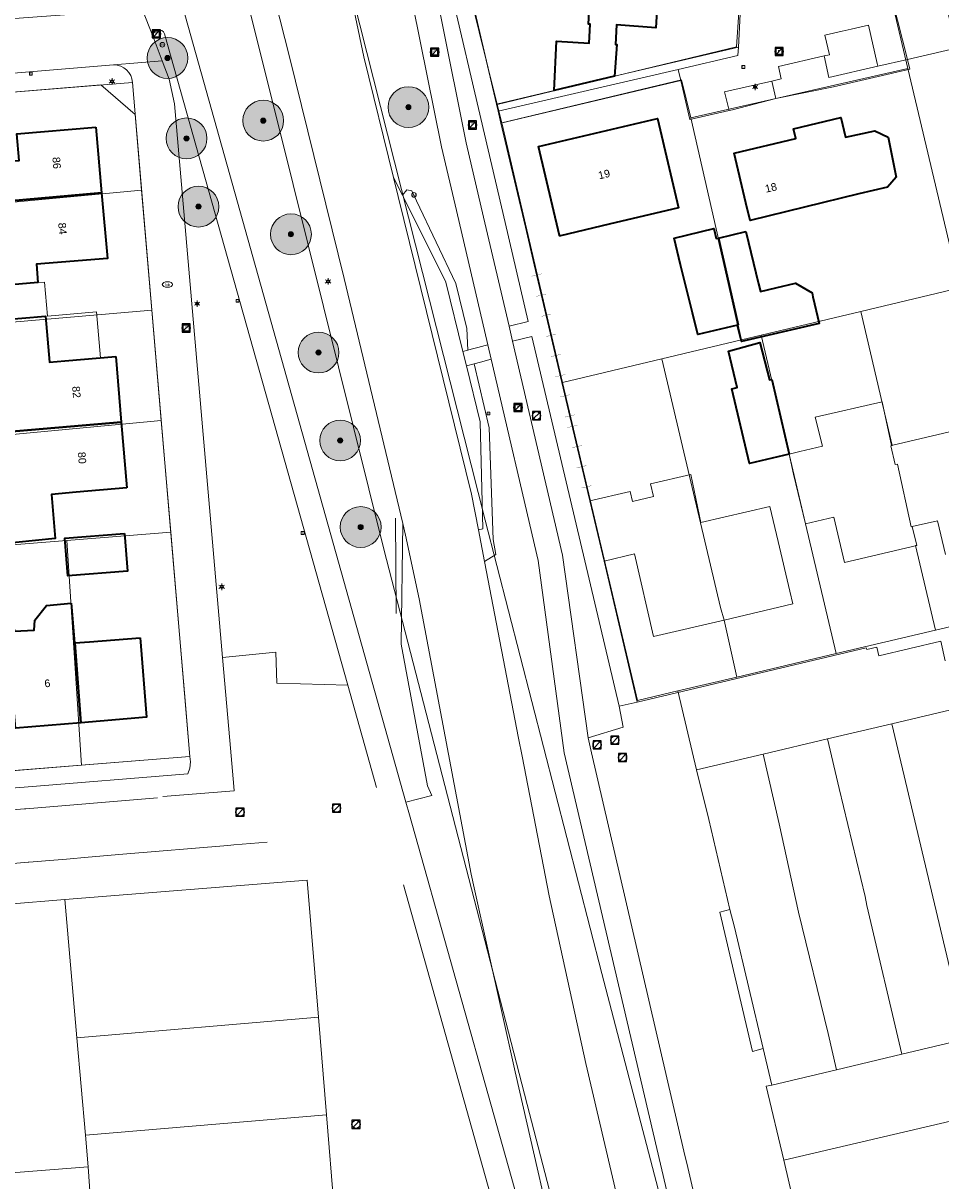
# Model space of a CAD drawing. Header units: metres. Extents: x 163628 to 167676, y 402708 to 405373.
# Tile 264 of 656: x 166052 to 166142, y 403946 to 404059. Entities that reach past the tile are written whole.
import ezdxf
from ezdxf.enums import TextEntityAlignment as Align

# ---------------------------------------------------------------- set-up
doc = ezdxf.new("R2010")
doc.units = ezdxf.units.M
doc.layers.get('0').update_dxf_attribs({"lineweight": 25})
for name, color, linetype, lineweight in [('X-CA190022.004-UO-BGT_Ondergrond$0$GE_107_Schutting_Grens_GEM', 253, 'Continuous', 9), ('X-CA190022.004-UO-BGT_Ondergrond$0$GE_201_SHDHek_Lijn_GEM', 253, 'X-CA190022.004-UO-BGT_Ondergrond$0$Hekwerk', 9), ('X-CA190022.004-UO-BGT_Ondergrond$0$GE_202_SHDMuur30cm_Lijn_GEM', 253, 'Continuous', 9), ('X-CA190022.004-UO-BGT_Ondergrond$0$GE_203_VGOHaag_Lijn_GEM', 253, 'X-CA190022.004-UO-BGT_Ondergrond$0$Heg', 9), ('X-CA190022.004-UO-BGT_Ondergrond$0$GE_314_WGDRijbaanLokaleweg_Vlak_GEM', 253, 'Continuous', 9), ('X-CA190022.004-UO-BGT_Ondergrond$0$GE_316_WGDFietspad_Vlak_GEM', 253, 'Continuous', 9), ('X-CA190022.004-UO-BGT_Ondergrond$0$GE_317_WGDVoetpad_Vlak_GEM', 253, 'Continuous', 9), ('X-CA190022.004-UO-BGT_Ondergrond$0$GE_320_WGDParkeervlak_Vlak_GEM', 253, 'Continuous', 9), ('X-CA190022.004-UO-BGT_Ondergrond$0$GE_323_WGDWoonerf_Vlak_GEM', 253, 'Continuous', 9), ('X-CA190022.004-UO-BGT_Ondergrond$0$GE_363_OWGBerm_openverharding_Vlak_GEM', 253, 'Continuous', 9), ('X-CA190022.004-UO-BGT_Ondergrond$0$GE_366_OWGBerm_groenvoorziening_Vlak_GEM', 253, 'Continuous', 9), ('X-CA190022.004-UO-BGT_Ondergrond$0$GE_367_OWGBerm_groenvoorziening_grasenk_GEM', 253, 'Continuous', 9), ('X-CA190022.004-UO-BGT_Ondergrond$0$GE_401_OTDErf_Vlak_GEM', 253, 'Continuous', 9), ('X-CA190022.004-UO-BGT_Ondergrond$0$GE_4502_GBKN_Huisnummer_Lijn_GEM', 7, 'Continuous', 9), ('X-CA190022.004-UO-BGT_Ondergrond$0$GE_477_BTDGroenvoorziening_Vlak_GEM', 253, 'Continuous', 9), ('X-CA190022.004-UO-BGT_Ondergrond$0$GE_491_VGOHaag_Inrichtend_Vlak_GEM', 253, 'Continuous', 9), ('X-CA190022.004-UO-BGT_Ondergrond$0$GE_601_PNDgrondvlakpand_Vlak_MV_GEM', 34, 'Continuous', 35), ('X-CA190022.004-UO-BGT_Ondergrond$0$GE_632_GBILuifel_Inrichtend_Vlak_GEM', 253, 'Continuous', 9), ('X-CA190022.004-UO-BGT_Ondergrond$0$GE_814_BRDVerkeersbord_Punt_GEM', 253, 'Continuous', 9), ('X-CA190022.004-UO-BGT_Ondergrond$0$GE_861_PALLichtmast_Punt_GEM', 253, 'Continuous', 9), ('X-CA190022.004-UO-BGT_Ondergrond$0$GE_882_PutBrandkraan_Punt_GEM', 253, 'Continuous', 9), ('X-CA190022.004-UO-BGT_Ondergrond$0$GE_885_PutInspectieofRioolput_Punt_GEM', 253, 'Continuous', 9), ('X-CA190022.004-UO-BGT_Ondergrond$0$GE_886_PutKolk_Punt_GEM', 253, 'Continuous', 9), ('X-CA190022.004-UO-BGT_Ondergrond$0$N-WE-RI-PUT_INSPECTIE-S', 253, 'Continuous', 9), ('X-CA190022.004-UO-DWM_Beplanting$0$B-WE-GR-BOOM-S AFKOMSTIG UIT BGT', 252, 'Continuous', 0), ('X-CA190022.004-UO-KAD_Percelen$0$B-WE-KG-GRENS_PERCEEL-GV', 150, 'Continuous', 9), ('X-CA190022.004-UO-WHM_Riolering gemeente_NLCS$0$B-WE-RI-PUT-S', 214, 'Continuous', 15)]:
    doc.layers.add(name, color=color, linetype=linetype, lineweight=lineweight)
doc.layers.add('X-CA190022.004-UO-DWM_Beplanting$0$N-GV-GR-GRAS-A-200', color=7, linetype='Continuous')
doc.styles.add('X-CA190022.004-UO-BGT_Ondergrond$0$BGT_NAR', font='arial.ttf', dxfattribs={"height": 1})
doc.styles.add('X-CA190022.004-UO-BGT_Ondergrond$0$NLCS-ISO', font='NLCS-ISO.ttf')
doc.linetypes.add('X-CA190022.004-UO-BGT_Ondergrond$0$Heg', pattern='A,5,-1.5,[2,dgnlstyle-meierijstad.shx,S=0.007937,R=45,X=0,Y=0],-1.5', length=8)
doc.linetypes.add('X-CA190022.004-UO-BGT_Ondergrond$0$Hekwerk', pattern='A,5,-1.5,[2,dgnlstyle-Veghel.shx,S=0.007937,R=0,X=0,Y=0],-1.5', length=8)

# ---------------------------------------------------------------- blocks, each defined once
blk = doc.blocks.new('X-CA190022.004-UO-BGT_Ondergrond$0$SRI-KOLK-SO')
at = {"color": 0, "linetype": 'ByBlock', "lineweight": 18}
blk.add_lwpolyline([(-1.125, -1.125), (1.125, -1.125), (1.125, 1.125), (-1.125, 1.125)], close=True, dxfattribs=at)
at = {"color": 0, "linetype": 'ByBlock', "lineweight": 18, "style": 'X-CA190022.004-UO-BGT_Ondergrond$0$NLCS-ISO'}
blk.add_text('k', height=1.5, dxfattribs=at).set_placement((0, 0), align=Align.MIDDLE_CENTER)
blk = doc.blocks.new('X-CA190022.004-UO-BGT_Ondergrond$0$IMGEOKolk')
at = {"xscale": 5, "yscale": 5, "zscale": 5}
blk.add_blockref('X-CA190022.004-UO-BGT_Ondergrond$0$SRI-KOLK-SO', (0, 0), dxfattribs=at)
blk = doc.blocks.new('X-CA190022.004-UO-BGT_Ondergrond$0$SKL-WATER_BRANDKRAAN_BRANDPUT-SO')
at = {"color": 0, "linetype": 'ByBlock', "lineweight": 18}
blk.add_ellipse((0, 0), major_axis=(2.5, 0), ratio=0.54, dxfattribs=at)
at = {"color": 0, "linetype": 'ByBlock', "lineweight": 18, "style": 'X-CA190022.004-UO-BGT_Ondergrond$0$NLCS-ISO'}
blk.add_text('bk', height=1.5, dxfattribs=at).set_placement((0.16, 0), align=Align.MIDDLE_CENTER)
blk = doc.blocks.new('X-CA190022.004-UO-BGT_Ondergrond$0$IMGEOBrandkraanput')
at = {"xscale": 5, "yscale": 5, "zscale": 5}
blk.add_blockref('X-CA190022.004-UO-BGT_Ondergrond$0$SKL-WATER_BRANDKRAAN_BRANDPUT-SO', (0, 0), dxfattribs=at)
blk = doc.blocks.new('X-CA190022.004-UO-BGT_Ondergrond$0$SIE-WEG_PAAL_VERKEERSBORD-SO')
at = {"linetype": 'ByBlock', "lineweight": 18}
blk.add_circle((0, 0), 1.5, dxfattribs=at)
at = {"linetype": 'ByBlock', "lineweight": 18, "style": 'X-CA190022.004-UO-BGT_Ondergrond$0$NLCS-ISO'}
blk.add_text('vb', height=1.5, dxfattribs=at).set_placement((0, 0.13), align=Align.MIDDLE_CENTER)
blk = doc.blocks.new('X-CA190022.004-UO-BGT_Ondergrond$0$IMGEOVerkeersbord')
at = {"xscale": 5, "yscale": 5, "zscale": 5}
blk.add_blockref('X-CA190022.004-UO-BGT_Ondergrond$0$SIE-WEG_PAAL_VERKEERSBORD-SO', (0, 0), dxfattribs=at)
blk = doc.blocks.new('X-CA190022.004-UO-BGT_Ondergrond$0$SRI-PUT_INSPECTIEPUT_RIOOLPUT-SO')
at = {"color": 0, "linetype": 'ByBlock', "lineweight": 18}
blk.add_lwpolyline([(-1.12, -1.12), (1.12, -1.12), (1.12, 1.12), (-1.12, 1.12)], close=True, dxfattribs=at)
at = {"color": 0, "linetype": 'ByBlock', "lineweight": 18, "style": 'X-CA190022.004-UO-BGT_Ondergrond$0$NLCS-ISO'}
blk.add_text('r', height=1.5, dxfattribs=at).set_placement((0, 0.28), align=Align.MIDDLE_CENTER)
blk = doc.blocks.new('X-CA190022.004-UO-BGT_Ondergrond$0$IMGEOInspectierioolput')
at = {"layer": 'X-CA190022.004-UO-BGT_Ondergrond$0$N-WE-RI-PUT_INSPECTIE-S', "xscale": 10, "yscale": 10, "zscale": 10}
blk.add_blockref('X-CA190022.004-UO-BGT_Ondergrond$0$SRI-PUT_INSPECTIEPUT_RIOOLPUT-SO', (0, 0), dxfattribs=at)
blk = doc.blocks.new('X-CA190022.004-UO-BGT_Ondergrond$0$N-SIE-WEG_LICHTMAST-SO')
h = blk.add_hatch(color=256)
h.paths.add_polyline_path([(1.16, 0.5, 0.658505), (-1.16, 0.5)])
h.paths.add_polyline_path([(-1.16, -0.5, 0.658505), (1.16, -0.5)])
at = {"flags": 128}
for points in [[(-2.19, 1.27), (-1.1, 0.63)], [(-1.16, 0.5), (1.16, 0.5)], [(0, 1.27), (0, 2.53)], [(1.1, 0.63), (2.19, 1.27)], [(-2.19, -1.27), (-1.1, -0.63)], [(-1.16, -0.5), (1.16, -0.5)], [(0, -1.27), (0, -2.53)], [(2.19, -1.27), (1.1, -0.63)]]:
    blk.add_lwpolyline(points, dxfattribs=at)
at = {"ltscale": 0.5}
blk.add_circle((0, 0), 1.27, dxfattribs=at)
at = {"style": 'X-CA190022.004-UO-BGT_Ondergrond$0$NLCS-ISO'}
blk.add_attdef('TYPE', text='', height=1.8, dxfattribs=at).set_placement((0, 2.53), align=Align.BOTTOM_CENTER)
blk = doc.blocks.new('X-CA190022.004-UO-BGT_Ondergrond$0$IMGEOLichtmastpaal')
at = {"xscale": 5, "yscale": 5, "zscale": 5}
blk.add_blockref('X-CA190022.004-UO-BGT_Ondergrond$0$N-SIE-WEG_LICHTMAST-SO', (0, 6.4), dxfattribs=at)
blk = doc.blocks.new('X-CA190022.004-UO-WHM_Riolering gemeente_NLCS$0$B-SRI-PUT_BETON-SO')
blk.add_line((-1.41, -1.41), (1.41, 1.41))
at = {"lineweight": -3, "flags": 128}
blk.add_lwpolyline([(2, -2), (2, 2), (-2, 2), (-2, -2)], close=True, dxfattribs=at)
at = {"lineweight": -3}
blk.add_circle((0, 0), 2, dxfattribs=at)
blk = doc.blocks.new('X-CA190022.004-UO-DWM_Beplanting$0$SGR-BOOM_01-SO')
at = {"linetype": 'ByBlock', "lineweight": 18}
h = blk.add_hatch(color=0, dxfattribs=at)
h.dxf.hatch_style = 1
edge = h.paths.add_edge_path()
edge.add_arc((0, 0), 0.25, 0, 360)
at = {"color": 0, "linetype": 'ByBlock', "lineweight": 18}
for radius in [2, 0.25]:
    blk.add_circle((0, 0), radius, dxfattribs=at)
blk = doc.blocks.new('X-CA190022.004-UO-DWM_Beplanting$0$IMGEOBoom')
at = {"transparency": 33554457}
h = blk.add_hatch(color=256, dxfattribs=at)
h.dxf.hatch_style = 1
edge = h.paths.add_edge_path()
edge.add_arc((0, 0), 100, 0, 360)
edge = h.paths.add_edge_path(flags=17)
edge.add_arc((0, 0), 12.5, 0, 360)
h = blk.add_hatch()
h.set_pattern_fill('ANGLE', color=256)
h.set_pattern_definition([(0, (0, 0), (0, 6.985), [5.08, -1.905]), (90, (0, 0), (-6.985, 4e-16), [5.08, -1.905])])
edge = h.paths.add_edge_path(flags=17)
edge.add_arc((0, 0), 12.5, 0, 360)
at = {"layer": 'X-CA190022.004-UO-DWM_Beplanting$0$N-GV-GR-GRAS-A-200'}
h = blk.add_hatch(color=256, dxfattribs=at)
h.dxf.hatch_style = 1
edge = h.paths.add_edge_path(flags=17)
edge.add_arc((0, 0), 12.5, 0, 360)
at = {"xscale": 50, "yscale": 50, "zscale": 50}
blk.add_blockref('X-CA190022.004-UO-DWM_Beplanting$0$SGR-BOOM_01-SO', (0, 0), dxfattribs=at)

msp = doc.modelspace()

# ---------------------------------------------------------------- linework, layer by layer
at = {"layer": 'X-CA190022.004-UO-BGT_Ondergrond$0$GE_107_Schutting_Grens_GEM'}
for p, q in [((166102.364, 404035.233), (166102.593, 404034.26)), ((166102.599, 404034.235), (166102.828, 404033.262)), ((166102.828, 404033.262), (166103.057, 404032.288)), ((166103.063, 404032.264), (166103.292, 404031.291)), ((166103.292, 404031.291), (166103.521, 404030.317)), ((166103.527, 404030.293), (166103.756, 404029.32)), ((166103.756, 404029.32), (166103.985, 404028.346)), ((166103.991, 404028.322), (166104.22, 404027.348)), ((166104.22, 404027.348), (166104.449, 404026.375)), ((166104.455, 404026.351), (166104.684, 404025.377)), ((166104.684, 404025.377), (166104.913, 404024.404)), ((166104.919, 404024.38), (166105.148, 404023.406)), ((166105.148, 404023.406), (166105.377, 404022.433)), ((166105.383, 404022.408), (166105.612, 404021.435)), ((166105.612, 404021.435), (166105.841, 404020.462)), ((166105.847, 404020.437), (166105.853, 404020.41)), ((166105.853, 404020.41), (166106.082, 404019.437)), ((166106.088, 404019.412), (166106.317, 404018.439)), ((166106.317, 404018.439), (166106.546, 404017.465)), ((166106.552, 404017.441), (166106.781, 404016.468)), ((166106.781, 404016.468), (166107.01, 404015.494)), ((166107.016, 404015.47), (166107.245, 404014.497)), ((166107.245, 404014.497), (166107.474, 404013.523)), ((166107.479, 404013.499), (166107.708, 404012.525)), ((166107.708, 404012.525), (166107.801, 404012.132))]:
    msp.add_line(p, q, dxfattribs=at)
at = {"layer": 'X-CA190022.004-UO-BGT_Ondergrond$0$GE_107_Schutting_Grens_GEM', "extrusion": (0, 0, -1)}
for points in [[(-166103.08, 404034.374), (-166103.086, 404034.35), (-166102.106, 404034.145), (-166102.112, 404034.121)], [(-166104.472, 404028.461), (-166104.477, 404028.436), (-166103.498, 404028.232), (-166103.504, 404028.207)], [(-166104.936, 404026.49), (-166104.941, 404026.465), (-166103.962, 404026.261), (-166103.968, 404026.236)], [(-166107.96, 404013.638), (-166107.966, 404013.613), (-166106.987, 404013.409), (-166106.993, 404013.384)]]:
    msp.add_solid(points, dxfattribs=at)
at = {"layer": 'X-CA190022.004-UO-BGT_Ondergrond$0$GE_107_Schutting_Grens_GEM'}
for points in [[(166103.544, 404032.403), (166103.55, 404032.379), (166102.57, 404032.174), (166102.576, 404032.15)], [(166104.008, 404030.432), (166104.013, 404030.408), (166103.034, 404030.203), (166103.04, 404030.178)], [(166105.4, 404024.518), (166105.405, 404024.494), (166104.426, 404024.289), (166104.432, 404024.265)], [(166105.864, 404022.547), (166105.869, 404022.523), (166104.89, 404022.318), (166104.896, 404022.294)], [(166106.328, 404020.576), (166106.333, 404020.552), (166105.354, 404020.347), (166105.36, 404020.323)], [(166106.569, 404019.551), (166106.574, 404019.527), (166105.595, 404019.322), (166105.601, 404019.298)], [(166107.033, 404017.58), (166107.038, 404017.556), (166106.059, 404017.351), (166106.065, 404017.327)], [(166107.496, 404015.609), (166107.502, 404015.584), (166106.523, 404015.38), (166106.529, 404015.355)]]:
    msp.add_solid(points, dxfattribs=at)
at = {"layer": 'X-CA190022.004-UO-BGT_Ondergrond$0$GE_201_SHDHek_Lijn_GEM'}
for p, q in [((166099.811, 404046.081), (166101.497, 404038.917)), ((166101.497, 404038.917), (166102.364, 404035.233))]:
    msp.add_line(p, q, dxfattribs=at)
at = {"layer": 'X-CA190022.004-UO-BGT_Ondergrond$0$GE_202_SHDMuur30cm_Lijn_GEM'}
msp.add_line((166068.21, 403992.189), (166066.747, 404009.328), dxfattribs=at)
at = {"layer": 'X-CA190022.004-UO-BGT_Ondergrond$0$GE_203_VGOHaag_Lijn_GEM'}
for p, q in [((166094.629, 404068.231), (166098.651, 404050.982)), ((166139.153, 404054.407), (166131.672, 404052.659)), ((166088.82, 404001.101), (166088.786, 404010.438))]:
    msp.add_line(p, q, dxfattribs=at)
at = {"layer": 'X-CA190022.004-UO-BGT_Ondergrond$0$GE_314_WGDRijbaanLokaleweg_Vlak_GEM', "flags": 128}
for points in [[(166076.065, 404084.098), (166075.542, 404090.39), (166078.964, 404090.912), (166080.057, 404082.36), (166085.673, 404055.616), (166088.585, 404043.782), (166089.041, 404041.93), (166096.209, 404012.797), (166096.884, 404009.305), (166097.487, 404006.185)], [(166097.487, 404006.185), (166100.824, 403988.903), (166101.162, 403987.154), (166103.808, 403973.453), (166107.416, 403957.069), (166115.481, 403922.678), (166108.847, 403920.951), (166105.342, 403935.017), (166100.478, 403956.239), (166096.466, 403974.247), (166096.169, 403975.581), (166091.091, 404002.533), (166089.751, 404008.786), (166089.482, 404009.916), (166083.752, 404033.896), (166078.383, 404055.611), (166074.629, 404070.389), (166069.36, 404089.34), (166073.545, 404090.058), (166075.057, 404083.886)], [(166044.404, 404058.75), (166051.473, 404059.368), (166063.967, 404060.267), (166065.041, 404057.573)], [(166065.041, 404057.573), (166065.928, 404055.216), (166061.162, 404054.821), (166045.061, 404053.487), (166038.726, 404052.962), (166025.91, 404051.9), (166019.644, 404051.38), (166006.051, 404050.254), (166004.798, 404050.15)], [(166061.162, 404054.821), (166065.928, 404055.216), (166066.6, 404053.431), (166067.13, 404051.001)], [(166068.442, 403985.404), (166068.614, 403985.982), (166068.69, 403986.58), (166068.644, 403987.118), (166068.21, 403992.189), (166066.747, 404009.328), (166063.011, 404053.101)], [(166067.13, 404051.001), (166071.841, 403996.807), (166072.547, 403988.68), (166072.94, 403984.16), (166072.976, 403983.762), (166065.992, 403983.184)], [(166093.7, 404033.561), (166095.364, 404026.759), (166095.707, 404025.357), (166097.05, 404019.871), (166097.32, 404009.381), (166096.884, 404009.305), (166096.209, 404012.797), (166089.041, 404041.93), (166088.585, 404043.782), (166089.442, 404042.07), (166089.577, 404041.8), (166093.7, 404033.561)], [(166010.86, 403978.51), (166011.009, 403978.523), (166026.31, 403979.803), (166034.033, 403980.448), (166034.066, 403980.451), (166045.645, 403981.419), (166045.716, 403981.425), (166052.437, 403981.987), (166052.57, 403981.998), (166065.47, 403983.077)], [(166076.2, 403978.73), (166072.944, 403978.456), (166072.346, 403978.405), (166062.058, 403977.539), (166058.671, 403977.254), (166056.539, 403977.075), (166052.861, 403976.765), (166052.799, 403976.76), (166045.682, 403976.16), (166044.824, 403976.089), (166044.758, 403976.083), (166037.861, 403975.502), (166030.648, 403974.895), (166030.575, 403974.889), (166023.216, 403974.269), (166022.22, 403974.185), (166011.517, 403973.295)]]:
    msp.add_lwpolyline(points, dxfattribs=at)
at = {"layer": 'X-CA190022.004-UO-BGT_Ondergrond$0$GE_314_WGDRijbaanLokaleweg_Vlak_GEM'}
msp.add_arc((166061.192, 404052.999), 1.822, 3.21059, 90.92948, dxfattribs=at)
at = {"layer": 'X-CA190022.004-UO-BGT_Ondergrond$0$GE_316_WGDFietspad_Vlak_GEM', "flags": 128}
for points in [[(166100.229, 404027.773), (166105.14, 404006.821), (166107.65, 403988.94), (166107.95, 403987.46), (166117.016, 403948.475), (166117.39, 403946.867), (166122.599, 403924.468), (166120.182, 403923.925), (166105.29, 403987.48), (166102.74, 404006.291), (166098.132, 404025.998), (166097.804, 404027.401), (166094.728, 404040.554), (166093.27, 404046.791), (166084.195, 404091.749), (166086.663, 404092.126), (166086.652, 404091.691), (166088.409, 404083.505), (166095.68, 404047.181), (166097.384, 404039.912), (166099.889, 404029.223), (166100.229, 404027.773)], [(166062.878, 404078.502), (166089.798, 403982.638), (166090.15, 403981.386), (166107.237, 403920.563), (166104.903, 403919.887), (166099.351, 403939.649), (166089.547, 403974.545)], [(166065.041, 404057.573), (166063.967, 404060.267), (166063.93, 404060.361), (166064.391, 404060.45)], [(166086.906, 403984.076), (166084.094, 403994.08), (166066.16, 404057.871)]]:
    msp.add_lwpolyline(points, dxfattribs=at)
at = {"layer": 'X-CA190022.004-UO-BGT_Ondergrond$0$GE_316_WGDFietspad_Vlak_GEM'}
msp.add_arc((166065.613, 404057.673), 0.581, 19.88072, 189.94387, dxfattribs=at)
at = {"layer": 'X-CA190022.004-UO-BGT_Ondergrond$0$GE_317_WGDVoetpad_Vlak_GEM', "flags": 128}
for points in [[(166089.483, 404093.504), (166090.053, 404090.623), (166093.68, 404072.301), (166094.629, 404068.231), (166098.651, 404050.982), (166098.81, 404050.301), (166099.1, 404049.101)], [(166099.1, 404049.101), (166099.811, 404046.081), (166101.497, 404038.917), (166102.364, 404035.233), (166105.853, 404020.41), (166107.801, 404012.132), (166109.197, 404006.235), (166112.44, 403992.42), (166110.66, 403992.047), (166102.11, 404028.211), (166100.229, 404027.773), (166099.889, 404029.223), (166101.77, 404029.691), (166099.498, 404039.4), (166091.89, 404071.911), (166087.858, 404092.359), (166086.663, 404092.126)], [(166063.011, 404053.101), (166052.113, 404052.211), (166045.213, 404051.647), (166045.061, 404053.487), (166061.162, 404054.821)], [(166116.7, 404053.3), (166099.1, 404049.101), (166098.81, 404050.301), (166116.443, 404054.376), (166116.7, 404053.3)], [(166097.804, 404027.401), (166098.132, 404025.998), (166097.09, 404025.723), (166096.483, 404025.562), (166095.707, 404025.357), (166095.364, 404026.759), (166095.845, 404026.886), (166096.18, 404026.974), (166096.849, 404027.15), (166097.543, 404027.333), (166097.804, 404027.401)], [(166068.442, 403985.404), (166052.392, 403984.12), (166045.537, 403983.57), (166033.883, 403982.638), (166026.133, 403982.018), (166010.8, 403980.79), (166010.666, 403982.45), (166015.667, 403982.853), (166025.998, 403983.684), (166027.062, 403983.77), (166033.749, 403984.308), (166045.402, 403985.247), (166052.257, 403985.799), (166068.644, 403987.118), (166068.69, 403986.58), (166068.614, 403985.982), (166068.442, 403985.404)]]:
    msp.add_lwpolyline(points, dxfattribs=at)
at = {"layer": 'X-CA190022.004-UO-BGT_Ondergrond$0$GE_317_WGDVoetpad_Vlak_GEM', "extrusion": (0, 0, -1)}
msp.add_arc((-166061.192, 404052.999), 1.822, 89.07052, 176.78941, dxfattribs=at)
at = {"layer": 'X-CA190022.004-UO-BGT_Ondergrond$0$GE_320_WGDParkeervlak_Vlak_GEM', "flags": 128}
msp.add_lwpolyline([(166135.088, 404058.71), (166135.953, 404054.958), (166136.017, 404054.692), (166131.218, 404053.585), (166130.733, 404055.687), (166131.266, 404055.794), (166130.821, 404057.725), (166132.528, 404058.119), (166133.381, 404058.316), (166135.088, 404058.71)], dxfattribs=at)
at = {"layer": 'X-CA190022.004-UO-BGT_Ondergrond$0$GE_323_WGDWoonerf_Vlak_GEM', "flags": 128}
msp.add_lwpolyline([(166136.462, 404064.994), (166138.911, 404055.359), (166136.017, 404054.692), (166135.953, 404054.958), (166135.088, 404058.71), (166133.381, 404058.316), (166132.528, 404058.119), (166130.821, 404057.725), (166131.266, 404055.794), (166130.733, 404055.687), (166126.28, 404054.66), (166126.55, 404053.45), (166125.618, 404053.235), (166121.701, 404052.332), (166121, 404052.17), (166121.43, 404050.34), (166117.61, 404049.48), (166116.7, 404053.3), (166116.443, 404054.376), (166122.3, 404055.73), (166122.345, 404056.566), (166122.519, 404059.787)], dxfattribs=at)
at = {"layer": 'X-CA190022.004-UO-BGT_Ondergrond$0$GE_363_OWGBerm_openverharding_Vlak_GEM', "flags": 128}
msp.add_lwpolyline([(166125.618, 404053.235), (166126.005, 404051.525), (166121.769, 404050.428), (166121.43, 404050.34), (166121, 404052.17), (166121.701, 404052.332), (166125.618, 404053.235)], dxfattribs=at)
at = {"layer": 'X-CA190022.004-UO-BGT_Ondergrond$0$GE_366_OWGBerm_groenvoorziening_Vlak_GEM', "flags": 128}
msp.add_lwpolyline([(166130.733, 404055.687), (166131.218, 404053.585), (166136.017, 404054.692), (166138.911, 404055.359), (166139.153, 404054.407), (166131.672, 404052.659), (166126.005, 404051.525), (166125.618, 404053.235), (166126.55, 404053.45), (166126.28, 404054.66), (166130.733, 404055.687)], dxfattribs=at)
at = {"layer": 'X-CA190022.004-UO-BGT_Ondergrond$0$GE_367_OWGBerm_groenvoorziening_grasenk_GEM', "flags": 128}
for points in [[(166084.195, 404091.749), (166093.27, 404046.791), (166094.728, 404040.554), (166097.804, 404027.401), (166097.543, 404027.333), (166096.849, 404027.15), (166096.18, 404026.974), (166095.845, 404026.886), (166095.761, 404029.01), (166094.693, 404033.426), (166090.839, 404041.495), (166090.367, 404042.482), (166089.876, 404042.577), (166089.442, 404042.07), (166088.585, 404043.782), (166085.673, 404055.616), (166080.057, 404082.36), (166078.964, 404090.912), (166084.195, 404091.749)], [(166061.563, 404088.05), (166069.36, 404089.34), (166074.629, 404070.389), (166078.383, 404055.611)], [(166078.383, 404055.611), (166083.752, 404033.896), (166089.482, 404009.916), (166089.32, 403998.11), (166091.89, 403984.24), (166092.327, 403983.287), (166089.798, 403982.638), (166062.878, 404078.502), (166062.618, 404079.427)], [(166066.16, 404057.871), (166084.094, 403994.08), (166077.142, 403994.294), (166077.041, 403997.317), (166071.841, 403996.807), (166067.13, 404051.001), (166066.6, 404053.431), (166065.928, 404055.216), (166065.041, 404057.573)], [(166115.481, 403922.678), (166107.416, 403957.069), (166103.808, 403973.453), (166101.162, 403987.154), (166100.824, 403988.903), (166097.487, 404006.185), (166098.587, 404006.873), (166098.334, 404008.341), (166097.93, 404019.286), (166096.483, 404025.562), (166097.09, 404025.723), (166098.132, 404025.998), (166102.74, 404006.291), (166105.29, 403987.48)], [(166105.29, 403987.48), (166120.182, 403923.925)]]:
    msp.add_lwpolyline(points, dxfattribs=at)
at = {"layer": 'X-CA190022.004-UO-BGT_Ondergrond$0$GE_367_OWGBerm_groenvoorziening_grasenk_GEM', "extrusion": (0, 0, -1)}
msp.add_arc((-166065.613, 404057.673), 0.581, 350.05613, 160.11928, dxfattribs=at)
at = {"layer": 'X-CA190022.004-UO-BGT_Ondergrond$0$GE_401_OTDErf_Vlak_GEM', "flags": 128}
for points in [[(166107.862, 404062.376), (166107.661, 404058.812), (166107.821, 404058.803), (166107.729, 404056.955), (166104.522, 404057.136), (166104.32, 404052.3), (166098.651, 404050.982), (166094.629, 404068.231)], [(166142.9, 404064.77), (166142.69, 404060.74), (166143.677, 404056.459), (166138.911, 404055.359), (166136.462, 404064.994), (166136.53, 404064.99), (166141.929, 404064.82), (166142.9, 404064.77)], [(166122.519, 404059.787), (166122.345, 404056.566), (166110.23, 404053.72), (166110.45, 404056.81), (166110.31, 404056.82), (166110.41, 404058.74), (166114.25, 404058.44), (166114.57, 404063.43)], [(166142.61, 403996.46), (166142.16, 403998.39), (166136.09, 403996.98), (166135.91, 403997.81), (166134.92, 403997.59), (166134.87, 403997.75), (166112.44, 403992.42), (166109.197, 404006.235), (166112.165, 404006.937), (166114.05, 403998.86), (166120.95, 404000.47), (166127.692, 404002.043), (166127.39, 404003.31), (166126.23, 404008.17), (166125.426, 404011.592), (166118.68, 404010.006), (166117.686, 404014.703), (166113.736, 404013.789), (166114.05, 404012.555), (166111.989, 404012.06), (166111.752, 404013.067), (166107.801, 404012.132), (166105.853, 404020.41), (166102.364, 404035.233), (166101.497, 404038.917), (166099.811, 404046.081), (166099.1, 404049.101), (166116.7, 404053.3), (166117.61, 404049.48), (166121.43, 404050.34), (166121.769, 404050.428), (166126.005, 404051.525), (166131.672, 404052.659), (166139.153, 404054.407), (166138.911, 404055.359), (166143.677, 404056.459)], [(166052.113, 404052.211), (166063.011, 404053.101)], [(166063.011, 404053.101), (166066.747, 404009.328), (166068.21, 403992.189), (166068.644, 403987.118), (166052.257, 403985.799)], [(166104.836, 404038.071), (166104.826, 404038.112), (166102.77, 404046.83), (166114.43, 404049.58), (166115.578, 404044.714), (166116.497, 404040.82), (166109.702, 404039.218), (166104.916, 404038.09), (166104.836, 404038.071)], [(166123.494, 404039.584), (166123.08, 404041.32), (166121.92, 404046.18), (166127.96, 404047.61), (166127.73, 404048.56), (166132.38, 404049.67), (166132.837, 404047.739), (166135.706, 404048.352), (166137.014, 404047.733), (166137.815, 404043.84), (166136.961, 404042.851), (166134.153, 404042.178), (166123.494, 404039.584)], [(166051.68, 404048.051), (166059.42, 404048.731), (166059.99, 404042.291), (166060.561, 404035.851), (166053.62, 404035.311), (166053.76, 404033.501), (166049.591, 404033.161)], [(166124.323, 404033.396), (166124.51, 404032.634), (166126, 404032.99), (166127.946, 404033.455), (166129.563, 404032.501), (166129.655, 404032.106), (166130.269, 404029.495), (166122.659, 404027.724), (166122.278, 404029.344), (166118.39, 404028.424), (166117.849, 404030.53), (166116.695, 404035.241), (166116.054, 404037.859), (166119.938, 404038.81), (166120.182, 404037.814), (166120.386, 404037.864), (166123.068, 404038.521), (166124.323, 404033.396)], [(166049.832, 404029.834), (166054.492, 404030.209), (166054.88, 404025.712), (166056.38, 404025.841), (166061.37, 404026.271), (166061.921, 404019.83), (166062.47, 404013.401), (166057.49, 404012.971), (166055.077, 404012.763), (166055.449, 404008.459), (166051.602, 404008.044)], [(166127.329, 404016.723), (166123.436, 404015.806), (166121.717, 404023.106), (166122.225, 404023.226), (166121.369, 404026.805), (166124.449, 404027.652), (166125.386, 404023.993), (166125.61, 404024.023), (166127.329, 404016.723)], [(166143.018, 404018.878), (166137.35, 404017.543), (166136.427, 404021.825), (166129.864, 404020.322), (166130.599, 404017.493), (166128.375, 404016.969), (166127.329, 404016.723), (166127.76, 404014.75), (166128.92, 404009.89), (166131.69, 404010.55), (166132.75, 404006.1), (166139.82, 404007.78), (166139.38, 404009.61), (166141.86, 404010.18), (166142.62, 404006.89)], [(166062.241, 404008.955), (166062.537, 404005.253), (166056.671, 404004.784), (166056.376, 404008.486), (166062.241, 404008.955)], [(166051.42, 403999.392), (166053.378, 403999.481), (166053.459, 404000.443), (166054.598, 404001.878), (166057.009, 404002.115), (166057.321, 403998.237), (166057.373, 403998.241), (166058.8, 403998.35), (166063.78, 403998.73), (166064.38, 403990.96), (166057.97, 403990.415), (166051.56, 403989.87)]]:
    msp.add_lwpolyline(points, dxfattribs=at)
at = {"layer": 'X-CA190022.004-UO-BGT_Ondergrond$0$GE_477_BTDGroenvoorziening_Vlak_GEM', "flags": 128}
for points in [[(166091.89, 404071.911), (166099.498, 404039.4), (166101.77, 404029.691), (166099.889, 404029.223), (166097.384, 404039.912), (166095.68, 404047.181), (166088.409, 404083.505), (166086.652, 404091.691), (166086.663, 404092.126), (166087.858, 404092.359), (166091.89, 404071.911)], [(166116.443, 404054.376), (166098.81, 404050.301), (166098.651, 404050.982), (166104.32, 404052.3), (166110.23, 404053.72), (166122.345, 404056.566), (166122.3, 404055.73), (166116.443, 404054.376)], [(166090.839, 404041.495), (166094.693, 404033.426), (166095.761, 404029.01), (166095.845, 404026.886), (166095.364, 404026.759), (166093.7, 404033.561), (166089.577, 404041.8), (166089.442, 404042.07), (166089.876, 404042.577), (166090.367, 404042.482), (166090.839, 404041.495)], [(166102.11, 404028.211), (166110.66, 403992.047), (166111.06, 403989.97), (166107.65, 403988.94), (166105.14, 404006.821), (166100.229, 404027.773), (166102.11, 404028.211)], [(166097.93, 404019.286), (166098.334, 404008.341), (166098.587, 404006.873), (166097.487, 404006.185), (166096.884, 404009.305), (166097.32, 404009.381), (166097.05, 404019.871), (166095.707, 404025.357), (166096.483, 404025.562), (166097.93, 404019.286)]]:
    msp.add_lwpolyline(points, dxfattribs=at)
at = {"layer": 'X-CA190022.004-UO-BGT_Ondergrond$0$GE_491_VGOHaag_Inrichtend_Vlak_GEM', "flags": 128}
for points in [[(166091.89, 404071.911), (166099.498, 404039.4), (166101.77, 404029.691), (166099.889, 404029.223), (166097.384, 404039.912), (166095.68, 404047.181), (166088.409, 404083.505), (166086.652, 404091.691), (166086.663, 404092.126), (166087.858, 404092.359), (166091.89, 404071.911)], [(166116.443, 404054.376), (166098.81, 404050.301), (166098.651, 404050.982), (166104.32, 404052.3), (166110.23, 404053.72), (166122.345, 404056.566), (166122.3, 404055.73), (166116.443, 404054.376)], [(166090.839, 404041.495), (166094.693, 404033.426), (166095.761, 404029.01), (166095.845, 404026.886), (166095.364, 404026.759), (166093.7, 404033.561), (166089.577, 404041.8), (166089.442, 404042.07), (166089.876, 404042.577), (166090.367, 404042.482), (166090.839, 404041.495)], [(166102.11, 404028.211), (166110.66, 403992.047), (166111.06, 403989.97), (166107.65, 403988.94), (166105.14, 404006.821), (166100.229, 404027.773), (166102.11, 404028.211)], [(166097.93, 404019.286), (166098.334, 404008.341), (166098.587, 404006.873), (166097.487, 404006.185), (166096.884, 404009.305), (166097.32, 404009.381), (166097.05, 404019.871), (166095.707, 404025.357), (166096.483, 404025.562), (166097.93, 404019.286)]]:
    msp.add_lwpolyline(points, dxfattribs=at)
at = {"layer": 'X-CA190022.004-UO-BGT_Ondergrond$0$GE_601_PNDgrondvlakpand_Vlak_MV_GEM', "flags": 128}
for points in [[(166114.57, 404063.43), (166114.25, 404058.44), (166110.41, 404058.74), (166110.31, 404056.82), (166110.45, 404056.81), (166110.23, 404053.72), (166104.32, 404052.3), (166104.522, 404057.136), (166107.729, 404056.955), (166107.821, 404058.803), (166107.661, 404058.812), (166107.862, 404062.376), (166104.745, 404062.506), (166105.093, 404068.834), (166112.99, 404068.47), (166117.98, 404068.24), (166117.75, 404063.32), (166114.57, 404063.43)], [(166115.578, 404044.714), (166116.497, 404040.82), (166109.702, 404039.218), (166104.916, 404038.09), (166104.836, 404038.071), (166104.826, 404038.112), (166102.77, 404046.83), (166114.43, 404049.58), (166115.578, 404044.714)], [(166137.014, 404047.733), (166137.815, 404043.84), (166136.961, 404042.851), (166134.153, 404042.178), (166123.494, 404039.584), (166123.08, 404041.32), (166121.92, 404046.18), (166127.96, 404047.61), (166127.73, 404048.56), (166132.38, 404049.67), (166132.837, 404047.739), (166135.706, 404048.352), (166137.014, 404047.733)], [(166059.42, 404048.731), (166059.99, 404042.291), (166050.795, 404041.484), (166042.96, 404040.88), (166042.43, 404046.891), (166046.13, 404047.221), (166046.32, 404045.041), (166051.91, 404045.471), (166051.68, 404048.051), (166059.42, 404048.731)], [(166059.99, 404042.291), (166060.561, 404035.851), (166053.62, 404035.311), (166053.76, 404033.501), (166049.591, 404033.161), (166049.832, 404029.834), (166044.001, 404029.33), (166043.507, 404035.349), (166045.503, 404035.493), (166045.737, 404033.18), (166047.798, 404033.326), (166047.384, 404038.205), (166051.049, 404038.441), (166050.795, 404041.484), (166059.99, 404042.291)], [(166121.236, 404034.143), (166122.329, 404029.356), (166122.278, 404029.344), (166118.39, 404028.424), (166117.849, 404030.53), (166116.695, 404035.241), (166116.054, 404037.859), (166119.938, 404038.81), (166120.182, 404037.814), (166120.386, 404037.864), (166121.236, 404034.143)], [(166123.068, 404038.521), (166124.323, 404033.396), (166124.51, 404032.634), (166126, 404032.99), (166127.946, 404033.455), (166129.563, 404032.501), (166129.655, 404032.106), (166130.269, 404029.495), (166122.659, 404027.724), (166122.278, 404029.344), (166122.329, 404029.356), (166121.236, 404034.143), (166120.386, 404037.864), (166123.068, 404038.521)], [(166061.37, 404026.271), (166061.921, 404019.83), (166050.442, 404018.858), (166049.299, 404018.705), (166049.009, 404022.552), (166051.047, 404022.726), (166050.783, 404025.869), (166040.532, 404025.073), (166040.201, 404029.002), (166044.001, 404029.33), (166049.832, 404029.834), (166054.492, 404030.209), (166054.88, 404025.712), (166056.38, 404025.841), (166061.37, 404026.271)], [(166125.61, 404024.023), (166127.329, 404016.723), (166123.436, 404015.806), (166121.717, 404023.106), (166122.225, 404023.226), (166121.369, 404026.805), (166124.449, 404027.652), (166125.386, 404023.993), (166125.61, 404024.023)], [(166062.47, 404013.401), (166057.49, 404012.971), (166055.077, 404012.763), (166055.449, 404008.459), (166051.602, 404008.044), (166050.768, 404007.985), (166046.928, 404007.814), (166046.614, 404011.382), (166051.227, 404011.788), (166051.138, 404012.677), (166050.944, 404012.66), (166050.442, 404018.858), (166061.921, 404019.83), (166062.47, 404013.401)], [(166062.241, 404008.955), (166062.537, 404005.253), (166056.671, 404004.784), (166056.376, 404008.486), (166062.241, 404008.955)], [(166057.009, 404002.115), (166057.321, 403998.237), (166057.373, 403998.241), (166057.97, 403990.415), (166051.56, 403989.87), (166050.96, 403996.6), (166047.939, 403996.348), (166046.928, 404007.814), (166050.768, 404007.985), (166051.42, 403999.392), (166053.378, 403999.481), (166053.459, 404000.443), (166054.598, 404001.878), (166057.009, 404002.115)], [(166063.78, 403998.73), (166064.38, 403990.96), (166057.97, 403990.415), (166057.373, 403998.241), (166058.8, 403998.35), (166063.78, 403998.73)]]:
    msp.add_lwpolyline(points, dxfattribs=at)
at = {"layer": 'X-CA190022.004-UO-BGT_Ondergrond$0$GE_632_GBILuifel_Inrichtend_Vlak_GEM', "flags": 128}
msp.add_lwpolyline([(166053.76, 404033.501), (166054.408, 404033.556), (166054.693, 404030.226), (166059.491, 404030.637), (166059.876, 404026.142), (166054.88, 404025.712), (166054.492, 404030.209), (166049.832, 404029.834), (166049.591, 404033.161), (166053.76, 404033.501)], dxfattribs=at)
at = {"layer": 'X-CA190022.004-UO-KAD_Percelen$0$B-WE-KG-GRENS_PERCEEL-GV', "flags": 128}
for points in [[(166120.797, 403920.653), (166108.961, 403965.882), (166097.567, 404010.253), (166082.548, 404069.601), (166073.04, 404108.004), (166069.935, 404120.547), (166064.47, 404142.08), (166054.95, 404138.45), (166057.063, 404129.323), (166064.977, 404098.222), (166077.286, 404049.019), (166087.632, 404007.415), (166101.67, 403953.037), (166114.252, 403904.557)], [(166189.888, 403643.124), (166181.677, 403659.566), (166179.85, 403662.719), (166166.617, 403683.729), (166159.607, 403697.189), (166154.321, 403709.702), (166150.908, 403750.133), (166149.165, 403771.684), (166148.703, 403777.215), (166147.78, 403783.763), (166145.563, 403792.707), (166140.03, 403812.236), (166124.623, 403866.885), (166114.252, 403904.557), (166101.67, 403953.037), (166087.632, 404007.415), (166077.286, 404049.019), (166064.977, 404098.222), (166057.063, 404129.323), (165993.728, 404104.691)], [(166128.282, 403941.251), (166126.786, 403947.585), (166125.076, 403954.821), (166125.61, 403954.948), (166125.46, 403955.61), (166124.759, 403958.518), (166123.73, 403958.235), (166120.542, 403971.867), (166121.518, 403972.126), (166119.469, 403980.949), (166118.259, 403985.804), (166116.418, 403993.53), (166112.462, 403992.598), (166105.134, 404023.719), (166099.17, 404049.128), (166098.719, 404050.954), (166093.447, 404072.312)], [(166082.548, 404069.601), (166097.567, 404010.253), (166108.961, 403965.882), (166120.797, 403920.653)], [(166191.021, 404008.102), (166181.268, 404005.807), (166171.534, 404003.515), (166161.8, 404001.224), (166151.395, 404001.775), (166141.662, 403999.481), (166131.929, 403997.187), (166122.195, 403994.892), (166116.418, 403993.53), (166118.259, 403985.804), (166124.762, 403987.337), (166131.069, 403988.825), (166137.374, 403990.311), (166143.846, 403991.838), (166145.458, 403985.036), (166146.227, 403985.218), (166149.581, 403986.009), (166149.122, 403987.738), (166157.756, 403989.77), (166158.195, 403988.039), (166167.57, 403990.24), (166171.996, 403991.304), (166192.719, 403994.808)]]:
    msp.add_lwpolyline(points, dxfattribs=at)
for points in [[(166130.82, 404098.185), (166125.119, 404104.52), (166124.099, 404086.505), (166123.109, 404070.596), (166122.172, 404056.589), (166098.719, 404050.954), (166099.17, 404049.128), (166116.792, 404053.352), (166117.695, 404049.644), (166138.949, 404054.455), (166136.427, 404065.131), (166128.853, 404065.668)], [(166098.719, 404050.954), (166122.172, 404056.589), (166123.109, 404070.596), (166093.447, 404072.312)], [(166136.427, 404065.131), (166138.949, 404054.455), (166144.028, 404032.976), (166153.785, 404035.298), (166163.513, 404037.614), (166160.537, 404049.301), (166157.104, 404063.975), (166151.182, 404064.339), (166146.862, 404064.564), (166142.9, 404064.77)], [(166124.591, 404028.35), (166134.329, 404030.667), (166144.028, 404032.976), (166138.949, 404054.455), (166117.695, 404049.644), (166122.664, 404027.891)], [(166005.057, 404025.664), (166003.37, 404045.221), (166006.2, 404048.461), (166013.543, 404049.062), (166023.005, 404049.836), (166032.484, 404050.609), (166042.141, 404051.397), (166059.903, 404052.848), (166063.263, 404049.967), (166063.912, 404042.56), (166064.915, 404030.814), (166065.837, 404020.01), (166066.77, 404009.076), (166068.644, 403987.118), (166058.027, 403986.262), (166048.773, 403985.517), (166039.339, 403984.758), (166029.869, 403983.995), (166008.8, 403982.3), (166007.896, 403992.766), (166006.925, 404004.011), (166005.972, 404015.06)], [(166042.141, 404051.397), (166042.43, 404046.891), (166042.986, 404040.59), (166063.912, 404042.56), (166063.263, 404049.967), (166059.903, 404052.848)], [(166117.695, 404049.644), (166116.792, 404053.352), (166099.17, 404049.128), (166105.134, 404023.719), (166114.862, 404026.034), (166122.664, 404027.891)], [(166063.912, 404042.56), (166042.986, 404040.59), (166043.061, 404039.741), (166043.392, 404035.123), (166043.823, 404035.105), (166043.927, 404032.899), (166043.71, 404032.88), (166044.027, 404029.017), (166064.915, 404030.814)], [(166144.028, 404032.976), (166134.329, 404030.667), (166137.411, 404017.557), (166137.285, 404017.527), (166137.716, 404015.686), (166137.941, 404015.739), (166139.253, 404009.581), (166139.38, 404009.61), (166139.82, 404007.78), (166139.706, 404007.753), (166141.662, 403999.481), (166151.395, 404001.775)], [(166035.568, 404017.673), (166035.625, 404017.165), (166065.837, 404020.01), (166064.915, 404030.814), (166044.027, 404029.017), (166034.408, 404028.19), (166034.474, 404027.417)], [(166124.591, 404028.35), (166127.329, 404016.723), (166128.92, 404009.89), (166131.929, 403997.187), (166141.662, 403999.481), (166139.706, 404007.753), (166139.82, 404007.78), (166139.38, 404009.61), (166139.253, 404009.581), (166137.941, 404015.739), (166137.716, 404015.686), (166137.285, 404017.527), (166137.411, 404017.557), (166134.329, 404030.667)], [(166122.664, 404027.891), (166114.862, 404026.034), (166118.64, 404009.993), (166120.581, 404001.686), (166120.95, 404000.47), (166122.195, 403994.892), (166131.929, 403997.187), (166128.92, 404009.89), (166127.329, 404016.723), (166124.591, 404028.35)], [(166105.134, 404023.719), (166112.462, 403992.598), (166116.418, 403993.53), (166122.195, 403994.892), (166120.95, 404000.47), (166120.581, 404001.686), (166118.64, 404009.993), (166114.862, 404026.034)], [(166056.585, 404008.251), (166066.77, 404009.076), (166065.837, 404020.01), (166035.625, 404017.165), (166036.805, 404006.65), (166037.624, 404006.716), (166047.166, 404007.489)], [(166056.585, 404008.251), (166058.027, 403986.262), (166068.644, 403987.118), (166066.77, 404009.076)], [(166058.027, 403986.262), (166056.585, 404008.251), (166047.166, 404007.489), (166048.773, 403985.517)], [(166151.939, 403961.167), (166150.79, 403966.001), (166149.265, 403972.423), (166147.772, 403978.71), (166146.227, 403985.218), (166145.458, 403985.036), (166143.846, 403991.838), (166137.374, 403990.311), (166144.694, 403959.455), (166151.16, 403960.983)], [(166144.694, 403959.455), (166137.374, 403990.311), (166131.069, 403988.825), (166132.215, 403983.968), (166134.757, 403973.418), (166134.912, 403972.53), (166138.348, 403957.956)], [(166138.348, 403957.956), (166134.912, 403972.53), (166134.757, 403973.418), (166132.215, 403983.968), (166131.069, 403988.825), (166124.762, 403987.337), (166126.349, 403980.511), (166128.227, 403971.877), (166131.132, 403959.986), (166131.942, 403956.443)], [(166131.942, 403956.443), (166131.132, 403959.986), (166128.227, 403971.877), (166126.349, 403980.511), (166124.762, 403987.337), (166118.259, 403985.804), (166119.469, 403980.949), (166121.518, 403972.126), (166121.959, 403970.397), (166124.759, 403958.518), (166125.46, 403955.61), (166125.61, 403954.948)], [(166014.396, 403945.134), (166012.071, 403969.535), (166023.178, 403970.428), (166034.237, 403971.316), (166045.337, 403972.208), (166056.382, 403973.096), (166080.115, 403975.003), (166081.22, 403961.582), (166082.006, 403952.029), (166082.763, 403942.831), (166084.427, 403922.625), (166073.927, 403921.756), (166062.029, 403920.77), (166050.703, 403919.832), (166039.369, 403918.893), (166036.058, 403918.619), (166016.244, 403916.978), (166015.338, 403927.413), (166014.78, 403933.839), (166013.804, 403945.074)], [(166081.22, 403961.582), (166080.115, 403975.003), (166056.382, 403973.096), (166057.566, 403959.561)], [(166048.238, 403946.117), (166058.671, 403946.939), (166058.4, 403950.032), (166057.566, 403959.561), (166056.382, 403973.096), (166045.337, 403972.208), (166047.548, 403946.063)], [(166121.518, 403972.126), (166120.542, 403971.867), (166123.73, 403958.235), (166124.759, 403958.518), (166121.959, 403970.397)], [(166082.006, 403952.029), (166081.22, 403961.582), (166057.566, 403959.561), (166058.4, 403950.032)], [(166151.16, 403960.983), (166144.694, 403959.455), (166138.348, 403957.956), (166131.942, 403956.443), (166125.61, 403954.948), (166125.076, 403954.821), (166126.786, 403947.585), (166152.89, 403953.683)], [(166128.282, 403941.251), (166152.078, 403946.839), (166152.92, 403943.24), (166159.243, 403944.744), (166158.538, 403947.763), (166154.52, 403946.811), (166152.987, 403953.277), (166152.89, 403953.683), (166126.786, 403947.585)], [(166082.763, 403942.831), (166082.006, 403952.029), (166058.4, 403950.032), (166058.671, 403946.939), (166059.112, 403940.807), (166060.223, 403940.902), (166072.272, 403941.933), (166073.37, 403942), (166078.35, 403942.43)], [(166060.223, 403940.902), (166059.112, 403940.807), (166058.671, 403946.939), (166048.238, 403946.117), (166050.703, 403919.832), (166062.029, 403920.77)]]:
    msp.add_lwpolyline(points, close=True, dxfattribs=at)

# ---------------------------------------------------------------- block references
at = {"layer": 'X-CA190022.004-UO-BGT_Ondergrond$0$GE_814_BRDVerkeersbord_Punt_GEM', "xscale": 0.03, "yscale": 0.03, "zscale": 0.02}
for p in [(166065.943, 404056.791), (166090.581, 404042.088)]:
    msp.add_blockref('X-CA190022.004-UO-BGT_Ondergrond$0$IMGEOVerkeersbord', p, dxfattribs=at)
at = {"layer": 'X-CA190022.004-UO-BGT_Ondergrond$0$GE_861_PALLichtmast_Punt_GEM', "xscale": 0.025, "yscale": 0.025, "zscale": 0.025}
for p in [(166061.009, 404053.038), (166123.989, 404052.489), (166082.17, 404033.46), (166069.346, 404031.28), (166071.755, 404003.565)]:
    msp.add_blockref('X-CA190022.004-UO-BGT_Ondergrond$0$IMGEOLichtmastpaal', p, dxfattribs=at)
at = {"layer": 'X-CA190022.004-UO-BGT_Ondergrond$0$GE_882_PutBrandkraan_Punt_GEM', "xscale": 0.04, "yscale": 0.04, "zscale": 0.02}
msp.add_blockref('X-CA190022.004-UO-BGT_Ondergrond$0$IMGEOBrandkraanput', (166066.435, 404033.313), dxfattribs=at)
at = {"layer": 'X-CA190022.004-UO-BGT_Ondergrond$0$GE_885_PutInspectieofRioolput_Punt_GEM', "xscale": 0.025, "yscale": 0.025, "zscale": 0.025}
for p in [(166065.336, 404057.841), (166092.596, 404056.076), (166126.327, 404056.137), (166096.313, 404048.938), (166068.268, 404029.071), (166100.771, 404021.269)]:
    msp.add_blockref('X-CA190022.004-UO-BGT_Ondergrond$0$IMGEOInspectierioolput', p, dxfattribs=at)
at = {"layer": 'X-CA190022.004-UO-BGT_Ondergrond$0$GE_886_PutKolk_Punt_GEM', "xscale": 0.025, "yscale": 0.025, "zscale": 0.025}
for p in [(166053.06, 404053.956), (166122.835, 404054.619), (166073.294, 404031.714), (166097.875, 404020.684), (166079.671, 404008.997)]:
    msp.add_blockref('X-CA190022.004-UO-BGT_Ondergrond$0$IMGEOKolk', p, dxfattribs=at)
at = {"layer": 'X-CA190022.004-UO-DWM_Beplanting$0$B-WE-GR-BOOM-S AFKOMSTIG UIT BGT', "xscale": 0.02, "yscale": 0.02, "zscale": 0.02}
for p in [(166066.443, 404055.489), (166090.037, 404050.679), (166075.818, 404049.357), (166068.305, 404047.62), (166069.475, 404040.94), (166078.532, 404038.233), (166081.232, 404026.657), (166083.351, 404018.044), (166085.359, 404009.574)]:
    msp.add_blockref('X-CA190022.004-UO-DWM_Beplanting$0$IMGEOBoom', p, dxfattribs=at)
at = {"layer": 'X-CA190022.004-UO-WHM_Riolering gemeente_NLCS$0$B-WE-RI-PUT-S', "xscale": 0.2, "yscale": 0.2, "zscale": 0.2}
for p in [(166065.344, 404057.856), (166092.608, 404056.064), (166126.336, 404056.128), (166096.304, 404048.928), (166068.272, 404029.056), (166100.768, 404021.28), (166102.576, 404020.48), (166108.512, 403988.256), (166110.256, 403988.704), (166111.008, 403987.008), (166073.536, 403981.664), (166082.992, 403982.048), (166084.896, 403951.104)]:
    msp.add_blockref('X-CA190022.004-UO-WHM_Riolering gemeente_NLCS$0$B-SRI-PUT_BETON-SO', p, dxfattribs=at)

# ---------------------------------------------------------------- texts
at = {"layer": 'X-CA190022.004-UO-BGT_Ondergrond$0$GE_4502_GBKN_Huisnummer_Lijn_GEM', "style": 'X-CA190022.004-UO-BGT_Ondergrond$0$BGT_NAR'}
for s, rotation, p in [('86', 275, (166055.589, 404045.221)), ('19', 13.3, (166109.196, 404044.106)), ('18', 13.3, (166125.537, 404042.798)), ('84', 275, (166056.16, 404038.79)), ('82', 274.9, (166057.527, 404022.785)), ('80', 274.9, (166058.077, 404016.347)), ('6', 4.9, (166054.678, 403994.274))]:
    msp.add_text(s, height=0.75, rotation=rotation, dxfattribs=at).set_placement(p, align=Align.MIDDLE_CENTER)

doc.saveas('drawing.dxf')
